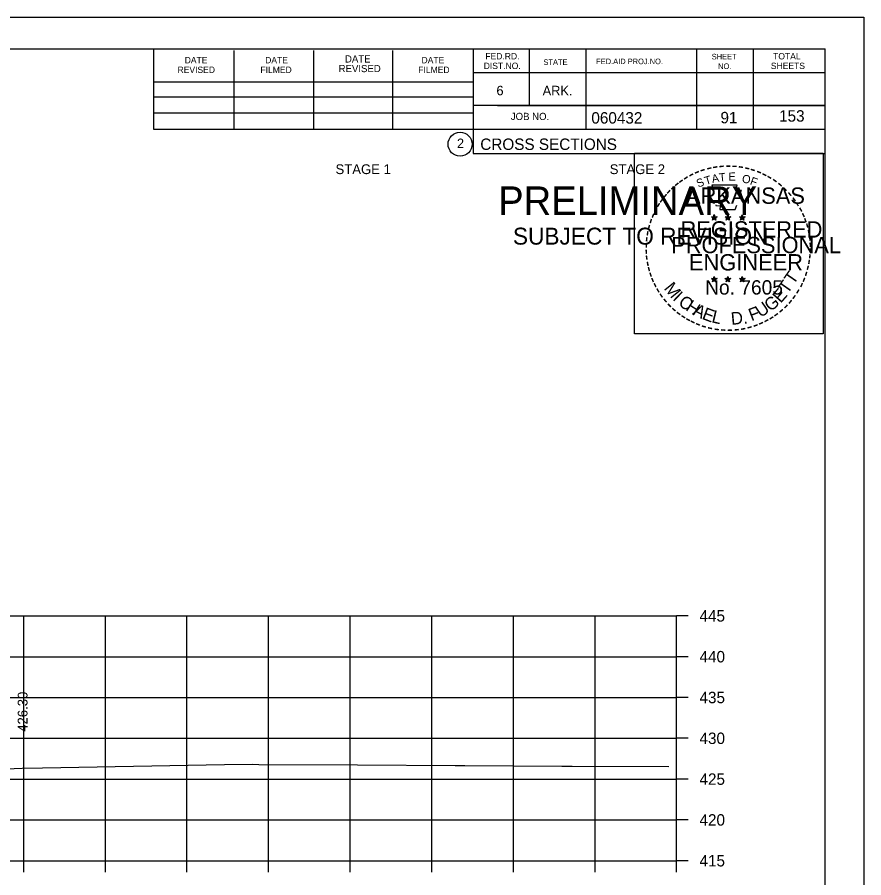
# Model space of a CAD drawing. Extents: x 1538688 to 1540766, y 656250 to 671912.
# Drawn here: x 1538917.4 to 1539021.1, y 659859.2 to 659964.6 of the extents above; entities that cross this region are included whole.
import ezdxf

# ---------------------------------------------------------------- set-up
doc = ezdxf.new("R2010")
doc.units = 0
for name, color, linetype in [('18', 7, 'Continuous'), ('22', 7, 'Continuous'), ('26', 7, 'Continuous'), ('41', 7, 'Continuous'), ('7', 7, 'Continuous'), ('8', 7, 'Continuous'), ('9', 7, 'Continuous'), ('Borings', 7, 'Continuous'), ('Default', 7, 'Continuous'), ('Horizontal Alignment', 7, 'Continuous'), ('RipRap', 7, 'Continuous')]:
    doc.layers.add(name, color=color, linetype=linetype)

msp = doc.modelspace()

# ---------------------------------------------------------------- linework, layer by layer
at = {"layer": '18'}
msp.add_lwpolyline([(1538913, 659872.44), (1538917.99, 659872.64), (1538920.49, 659872.66), (1538942.77, 659873.09), (1538946.17, 659873.11), (1538947, 659873.1), (1538959.08, 659873.03), (1538971.04, 659872.96), (1538972.21, 659872.96), (1538984.13, 659872.89), (1538985.36, 659872.89), (1538997.24, 659872.82)], dxfattribs=at)
at = {"layer": '22'}
for p, q in [((1538718.18, 659891.29), (1538998.18, 659891.29)), ((1538918.18, 659861.29), (1538918.18, 659891.29)), ((1538928.18, 659861.29), (1538928.18, 659891.29)), ((1538938.18, 659861.29), (1538938.18, 659891.29)), ((1538948.18, 659861.29), (1538948.18, 659891.29)), ((1538958.18, 659861.29), (1538958.18, 659891.29)), ((1538968.18, 659861.29), (1538968.18, 659891.29)), ((1538978.18, 659861.29), (1538978.18, 659891.29)), ((1538988.18, 659861.29), (1538988.18, 659891.29)), ((1538998.18, 659861.29), (1538998.18, 659891.29)), ((1538718.18, 659886.29), (1538998.18, 659886.29)), ((1538718.18, 659881.29), (1538998.18, 659881.29)), ((1538718.18, 659876.29), (1538998.18, 659876.29)), ((1538718.18, 659871.29), (1538998.18, 659871.29)), ((1538718.18, 659866.29), (1538998.18, 659866.29)), ((1538718.18, 659861.29), (1538998.18, 659861.29))]:
    msp.add_line(p, q, dxfattribs=at)
at = {"layer": '26'}
msp.add_line((1538687.78, 659964.64), (1539021.11, 659964.64), dxfattribs=at)
for points in [[(1538687.77, 659964.64), (1539021.11, 659964.64), (1539021.11, 659751.31), (1538687.77, 659751.31)], [(1538993.03, 659947.98), (1539016.13, 659947.98), (1539016.13, 659925.83), (1538993.03, 659925.83)]]:
    msp.add_lwpolyline(points, close=True, dxfattribs=at)
at = {"layer": '8'}
for p, q in [((1539002.44, 659940.19), (1539002.79, 659940.08)), ((1539002.44, 659940.19), (1539002.69, 659940.15)), ((1539002.44, 659940.19), (1539002.68, 659940.07)), ((1539002.57, 659939.79), (1539002.79, 659940.08)), ((1539002.57, 659939.79), (1539002.7, 659940.03)), ((1539002.57, 659939.79), (1539002.79, 659940)), ((1539002.79, 659940.45), (1539002.75, 659940.2)), ((1539002.79, 659940.08), (1539002.79, 659940.45)), ((1539002.79, 659940.45), (1539002.84, 659940.2)), ((1539003.13, 659940.19), (1539002.79, 659940.08)), ((1539003, 659939.79), (1539002.79, 659940.08)), ((1539003, 659939.79), (1539002.79, 659940)), ((1539003.13, 659940.19), (1539002.85, 659940.15)), ((1539003, 659939.79), (1539002.86, 659940.08)), ((1539003.13, 659940.19), (1539002.93, 659940.09)), ((1539004.11, 659940.19), (1539004.46, 659940.08)), ((1539004.11, 659940.19), (1539004.36, 659940.15)), ((1539004.11, 659940.19), (1539004.35, 659940.07)), ((1539004.24, 659939.79), (1539004.46, 659940.08)), ((1539004.24, 659939.79), (1539004.37, 659940.03)), ((1539004.24, 659939.79), (1539004.46, 659940)), ((1539004.46, 659940.45), (1539004.42, 659940.2)), ((1539004.46, 659940.08), (1539004.46, 659940.45)), ((1539004.46, 659940.45), (1539004.51, 659940.2)), ((1539004.8, 659940.19), (1539004.46, 659940.08)), ((1539004.67, 659939.79), (1539004.46, 659940.08)), ((1539004.67, 659939.79), (1539004.46, 659940)), ((1539004.8, 659940.19), (1539004.52, 659940.15)), ((1539004.67, 659939.79), (1539004.53, 659940.08)), ((1539004.8, 659940.19), (1539004.6, 659940.09)), ((1539005.87, 659940.18), (1539006.22, 659940.07)), ((1539005.87, 659940.18), (1539006.13, 659940.14)), ((1539005.87, 659940.18), (1539006.11, 659940.06)), ((1539006.01, 659939.77), (1539006.22, 659940.07)), ((1539006.01, 659939.77), (1539006.13, 659940.02)), ((1539006.01, 659939.77), (1539006.22, 659939.99)), ((1539006.22, 659940.44), (1539006.18, 659940.18)), ((1539006.22, 659940.07), (1539006.22, 659940.44)), ((1539006.22, 659940.44), (1539006.27, 659940.19)), ((1539006.57, 659940.18), (1539006.22, 659940.07)), ((1539006.43, 659939.77), (1539006.22, 659940.07)), ((1539006.43, 659939.77), (1539006.22, 659939.99)), ((1539006.57, 659940.18), (1539006.28, 659940.13)), ((1539006.43, 659939.77), (1539006.3, 659940.07)), ((1539006.57, 659940.18), (1539006.36, 659940.08)), ((1539002.43, 659932.62), (1539002.78, 659932.51)), ((1539002.43, 659932.62), (1539002.69, 659932.58)), ((1539002.43, 659932.62), (1539002.67, 659932.5)), ((1539002.57, 659932.21), (1539002.78, 659932.51)), ((1539002.57, 659932.21), (1539002.69, 659932.46)), ((1539002.57, 659932.21), (1539002.78, 659932.43)), ((1539002.78, 659932.88), (1539002.74, 659932.62)), ((1539002.78, 659932.51), (1539002.78, 659932.88)), ((1539002.78, 659932.88), (1539002.83, 659932.63)), ((1539003.13, 659932.62), (1539002.78, 659932.51)), ((1539003, 659932.21), (1539002.78, 659932.51)), ((1539003, 659932.21), (1539002.78, 659932.43)), ((1539003.13, 659932.62), (1539002.84, 659932.57)), ((1539003, 659932.21), (1539002.86, 659932.5)), ((1539003.13, 659932.62), (1539002.93, 659932.52)), ((1539004.1, 659932.62), (1539004.45, 659932.51)), ((1539004.1, 659932.62), (1539004.36, 659932.58)), ((1539004.1, 659932.62), (1539004.34, 659932.5)), ((1539004.24, 659932.21), (1539004.45, 659932.51)), ((1539004.24, 659932.21), (1539004.36, 659932.46)), ((1539004.24, 659932.21), (1539004.45, 659932.43)), ((1539004.45, 659932.88), (1539004.41, 659932.62)), ((1539004.45, 659932.51), (1539004.45, 659932.88)), ((1539004.45, 659932.88), (1539004.5, 659932.63)), ((1539004.8, 659932.62), (1539004.45, 659932.51)), ((1539004.67, 659932.21), (1539004.45, 659932.51)), ((1539004.67, 659932.21), (1539004.45, 659932.43)), ((1539004.8, 659932.62), (1539004.51, 659932.57)), ((1539004.67, 659932.21), (1539004.53, 659932.5)), ((1539004.8, 659932.62), (1539004.6, 659932.52)), ((1539005.87, 659932.61), (1539006.22, 659932.5)), ((1539005.87, 659932.61), (1539006.12, 659932.57)), ((1539005.87, 659932.61), (1539006.11, 659932.49)), ((1539006, 659932.2), (1539006.22, 659932.5)), ((1539006, 659932.2), (1539006.13, 659932.45)), ((1539006, 659932.2), (1539006.22, 659932.42)), ((1539006.22, 659932.87), (1539006.18, 659932.61)), ((1539006.22, 659932.5), (1539006.22, 659932.87)), ((1539006.22, 659932.87), (1539006.27, 659932.62)), ((1539006.57, 659932.61), (1539006.22, 659932.5)), ((1539006.43, 659932.2), (1539006.22, 659932.5)), ((1539006.43, 659932.2), (1539006.22, 659932.42)), ((1539006.57, 659932.61), (1539006.28, 659932.56)), ((1539006.43, 659932.2), (1539006.3, 659932.49)), ((1539006.57, 659932.61), (1539006.36, 659932.51))]:
    msp.add_line(p, q, dxfattribs=at)
for points in [[(1539002.48, 659944.07), (1539002.75, 659943.25)], [(1539005.99, 659943.15), (1539006.13, 659943.43), (1539005.45, 659943.41), (1539005.6, 659944.07), (1539002.48, 659944.07)], [(1539002.97, 659941.65), (1539002.97, 659941.56), (1539003.53, 659941.54), (1539003.48, 659941.07), (1539005.35, 659941.07), (1539005.55, 659941.61)], [(1539002.79, 659940.45), (1539003, 659939.79), (1539002.44, 659940.19), (1539003.13, 659940.19), (1539002.57, 659939.79), (1539002.79, 659940.45)], [(1539004.46, 659940.45), (1539004.67, 659939.79), (1539004.11, 659940.19), (1539004.8, 659940.19), (1539004.24, 659939.79), (1539004.46, 659940.45)], [(1539006.22, 659940.44), (1539006.43, 659939.77), (1539005.87, 659940.18), (1539006.57, 659940.18), (1539006.01, 659939.77), (1539006.22, 659940.44)], [(1539002.78, 659932.88), (1539003, 659932.21), (1539002.43, 659932.62), (1539003.13, 659932.62), (1539002.57, 659932.21), (1539002.78, 659932.88)], [(1539004.45, 659932.88), (1539004.67, 659932.21), (1539004.1, 659932.62), (1539004.8, 659932.62), (1539004.24, 659932.21), (1539004.45, 659932.88)], [(1539006.22, 659932.87), (1539006.43, 659932.2), (1539005.87, 659932.61), (1539006.57, 659932.61), (1539006, 659932.2), (1539006.22, 659932.87)]]:
    msp.add_lwpolyline(points, dxfattribs=at)
for centre, radius in [((1539002.79, 659940.08), 0.172), ((1539002.79, 659940.08), 0.145), ((1539002.79, 659940.08), 0.116), ((1539002.79, 659940.08), 0.0991), ((1539002.79, 659940.08), 0.0747), ((1539002.79, 659940.08), 0.0495), ((1539002.79, 659940.08), 0.0296), ((1539004.46, 659940.08), 0.172), ((1539004.46, 659940.08), 0.145), ((1539004.46, 659940.08), 0.116), ((1539004.46, 659940.08), 0.0991), ((1539004.46, 659940.08), 0.0747), ((1539004.46, 659940.08), 0.0495), ((1539004.46, 659940.08), 0.0296), ((1539006.22, 659940.07), 0.172), ((1539006.22, 659940.07), 0.145), ((1539006.22, 659940.07), 0.116), ((1539006.22, 659940.07), 0.0991), ((1539006.22, 659940.07), 0.0747), ((1539006.22, 659940.07), 0.0495), ((1539006.22, 659940.07), 0.0296), ((1539002.78, 659932.51), 0.172), ((1539002.78, 659932.51), 0.145), ((1539002.78, 659932.51), 0.116), ((1539002.78, 659932.51), 0.0991), ((1539002.78, 659932.51), 0.0747), ((1539002.78, 659932.51), 0.0495), ((1539002.78, 659932.51), 0.0296), ((1539004.45, 659932.51), 0.172), ((1539004.45, 659932.51), 0.145), ((1539004.45, 659932.51), 0.116), ((1539004.45, 659932.51), 0.0991), ((1539004.45, 659932.51), 0.0747), ((1539004.45, 659932.51), 0.0495), ((1539004.45, 659932.51), 0.0296), ((1539006.22, 659932.5), 0.172), ((1539006.22, 659932.5), 0.145), ((1539006.22, 659932.5), 0.116), ((1539006.22, 659932.5), 0.0991), ((1539006.22, 659932.5), 0.0747), ((1539006.22, 659932.5), 0.0495), ((1539006.22, 659932.5), 0.0296)]:
    msp.add_circle(centre, radius, dxfattribs=at)
at = {"layer": 'Borings'}
for p, q in [((1538998.18, 659861.29), (1538998.18, 659891.29)), ((1538999.58, 659891.29), (1538998.18, 659891.29)), ((1538999.58, 659886.29), (1538998.18, 659886.29)), ((1538999.58, 659881.29), (1538998.18, 659881.29)), ((1538999.58, 659876.29), (1538998.18, 659876.29)), ((1538999.58, 659871.29), (1538998.18, 659871.29)), ((1538999.58, 659866.29), (1538998.18, 659866.29)), ((1538718.18, 659861.29), (1538998.18, 659861.29)), ((1538918.18, 659859.89), (1538918.18, 659861.29)), ((1538928.18, 659859.89), (1538928.18, 659861.29)), ((1538938.18, 659859.89), (1538938.18, 659861.29)), ((1538948.18, 659859.89), (1538948.18, 659861.29)), ((1538958.18, 659859.89), (1538958.18, 659861.29)), ((1538968.18, 659859.89), (1538968.18, 659861.29)), ((1538978.18, 659859.89), (1538978.18, 659861.29)), ((1538988.18, 659859.89), (1538988.18, 659861.29)), ((1538998.18, 659859.89), (1538998.18, 659861.29)), ((1538999.58, 659861.29), (1538998.18, 659861.29))]:
    msp.add_line(p, q, dxfattribs=at)
at = {"layer": 'RipRap'}
for p, q in [((1538700.18, 659960.75), (1539016.36, 659960.75)), ((1538934.1, 659950.87), (1538934.1, 659960.75)), ((1538973.26, 659960.75), (1538973.26, 659947.95)), ((1538980.1, 659960.75), (1538980.1, 659953.81)), ((1538987.04, 659960.75), (1538987.04, 659950.87)), ((1539000.62, 659960.75), (1539000.62, 659950.87)), ((1539007.56, 659960.75), (1539007.56, 659950.87)), ((1539016.36, 659755.29), (1539016.36, 659960.75)), ((1538943.96, 659950.87), (1538943.96, 659960.55)), ((1538953.72, 659950.87), (1538953.72, 659960.55)), ((1538963.4, 659950.87), (1538963.4, 659960.55)), ((1539016.36, 659957.81), (1538973.26, 659957.81)), ((1539016.36, 659957.83), (1539016.36, 659957.83)), ((1538934.1, 659956.73), (1538973.26, 659956.73)), ((1538934.1, 659954.87), (1538973.26, 659954.87)), ((1539016.36, 659953.81), (1538973.26, 659953.81)), ((1538976.22, 659953.81), (1539016.36, 659953.81)), ((1538934.1, 659950.87), (1538934.1, 659952.93)), ((1538934.1, 659952.93), (1538973.26, 659952.93)), ((1539016.36, 659950.87), (1538934.1, 659950.87)), ((1538973.26, 659947.95), (1539016.36, 659947.95))]:
    msp.add_line(p, q, dxfattribs=at)
msp.add_circle((1538971.64, 659949.08), 1.47, dxfattribs=at)

# ---------------------------------------------------------------- texts
at = {"layer": '41'}
msp.add_text('426.30', height=1.2, rotation=90, dxfattribs=at).set_placement((1538918.64, 659877.09))
at = {"layer": '7'}
for s, p in [('153', (1539010.73, 659951.85)), ('91', (1539003.55, 659951.64))]:
    msp.add_text(s, height=1.4, dxfattribs=at).set_placement(p)
at = {"layer": '8'}
for s, height, rotation, p in [('-', 1.6, 19.1761, (1539001.23, 659945.2)), ('-', 1.6, 13.6301, (1539001.98, 659945.44)), ('-', 1.6, 10.2193, (1539002.66, 659945.6)), ('-', 1.6, 5.8968, (1539003.38, 659945.71)), ('-', 1.6, 0.1862, (1539004.16, 659945.78)), ('-', 1.6, 357.743, (1539004.88, 659945.77)), ('-', 1.6, 352.1617, (1539005.62, 659945.72)), ('-', 1.6, 347.2049, (1539006.34, 659945.6)), ('-', 1.6, 342.3362, (1539006.98, 659945.45)), ('-', 1.6, 34.0636, (1538999.36, 659944.24)), ('-', 1.6, 28.7918, (1538999.96, 659944.61)), ('-', 1.6, 24.3072, (1539000.59, 659944.93)), ('S', 1, 21.594, (1539000.83, 659943.75)), ('T', 1, 16.4036, (1539001.75, 659944.08)), ('A', 1, 11.2132, (1539002.57, 659944.33)), ('T', 1, 6.0228, (1539003.42, 659944.5)), ('E', 1, 0.8323, (1539004.53, 659944.61)), ('O', 1, 350.4515, (1539006.13, 659944.4)), ('F', 1, 340.0707, (1539007.09, 659944.17)), ('-', 1.6, 337.8551, (1539007.71, 659945.22)), ('-', 1.6, 334.1211, (1539008.34, 659944.95)), ('-', 1.6, 329.6409, (1539008.92, 659944.67)), ('-', 1.6, 325.8627, (1539009.57, 659944.31)), ('-', 1.6, 42.9622, (1538997.88, 659943.05)), ('-', 1.6, 38.9507, (1538998.31, 659943.47)), ('-', 1.6, 36.2317, (1538998.79, 659943.85)), ('ARKANSAS', 2, 360, (1538999.33, 659941.78)), ('-', 1.6, 320.5297, (1539010.18, 659943.88)), ('-', 1.6, 315.5786, (1539010.77, 659943.39)), ('-', 1.6, 50.6142, (1538997.03, 659942.09)), ('-', 1.6, 48.423, (1538997.43, 659942.58)), ('-', 1.6, 309.8797, (1539011.34, 659942.84)), ('-', 1.6, 58.0706, (1538996.29, 659941)), ('-', 1.6, 54.2325, (1538996.61, 659941.52)), ('-', 1.6, 306.6522, (1539011.87, 659942.24)), ('-', 1.4, 303.6753, (1539012.35, 659941.67)), ('-', 1.6, 62.8713, (1538995.97, 659940.38)), ('-', 1.6, 299.6684, (1539012.67, 659941.07)), ('-', 1.6, 294.6628, (1539013, 659940.46)), ('-', 1.6, 72.3945, (1538995.5, 659939.14)), ('-', 1.6, 67.7743, (1538995.72, 659939.77)), ('REGISTERED', 2, 360, (1538998.65, 659937.64)), ('DWB', 0.01, 360, (1539002.77, 659940.08)), ('DWB', 0.01, 360, (1539004.44, 659940.08)), ('DWB', 0.01, 360, (1539006.21, 659940.07)), ('-', 1.6, 290.5728, (1539013.25, 659939.88)), ('-', 1.6, 75.461, (1538995.3, 659938.43)), ('-', 1.6, 285.1233, (1539013.49, 659939.3)), ('-', 1.6, 280.5493, (1539013.69, 659938.56)), ('-', 1.6, 85.1863, (1538995.09, 659937.02)), ('-', 1.6, 81.2013, (1538995.17, 659937.71)), ('PROFESSIONAL', 2, 360, (1538997.51, 659935.73)), ('-', 1.6, 276.5962, (1539013.85, 659937.79)), ('-', 1.6, 89.0622, (1538995.07, 659936.32)), ('-', 1.6, 274.3301, (1539013.91, 659937.07)), ('-', 1.6, 94.1959, (1538995.1, 659935.6)), ('-', 1.6, 98.9479, (1538995.17, 659934.93)), ('ENGINEER', 2, 360, (1538999.69, 659933.61)), ('-', 1.6, 263.5172, (1539013.93, 659935.77)), ('-', 1.6, 269.9407, (1539013.94, 659936.43)), ('-', 1.6, 101.7149, (1538995.31, 659934.2)), ('-', 1.6, 260.9953, (1539013.85, 659935.11)), ('-', 1.6, 105.4578, (1538995.47, 659933.6)), ('-', 1.6, 109.0874, (1538995.69, 659932.97)), ('T', 1.54, 55.055, (1539012.5, 659931.78)), ('-', 1.6, 252.8681, (1539013.56, 659933.72)), ('-', 1.6, 255.7626, (1539013.74, 659934.44)), ('-', 1.6, 114.0643, (1538995.94, 659932.37)), ('M', 1.54, 308.9175, (1538996.55, 659931.4)), ('No. 7605', 1.757, 360, (1539001.67, 659930.66)), ('DWB', 0.01, 360, (1539002.77, 659932.51)), ('DWB', 0.01, 360, (1539004.44, 659932.5)), ('DWB', 0.01, 360, (1539006.2, 659932.5)), ('T', 1.54, 55.055, (1539011.77, 659930.66)), ('-', 1.6, 247.8887, (1539013.34, 659933.04)), ('-', 1.6, 115.7289, (1538996.24, 659931.76)), ('-', 1.6, 120.4471, (1538996.6, 659931.17)), ('E', 1.54, 48.7313, (1539010.93, 659929.53)), ('-', 1.6, 239.0712, (1539012.68, 659931.66)), ('-', 1.6, 244.6197, (1539013.08, 659932.41)), ('-', 1.6, 125.8934, (1538997, 659930.61)), ('-', 1.6, 130.7181, (1538997.47, 659930.06)), ('I', 1.54, 316.4636, (1538997.6, 659930.08)), ('C', 1.54, 324.0197, (1538998.27, 659929.46)), ('G', 1.54, 38.2173, (1539009.67, 659928.51)), ('-', 1.6, 233.8452, (1539012.28, 659931.01)), ('-', 1.6, 134.2238, (1538997.98, 659929.51)), ('-', 1.6, 138.9338, (1538998.51, 659929.05)), ('H', 1.54, 327.5342, (1538999.18, 659928.8)), ('A', 1.54, 332.5513, (1539000.03, 659928.27)), ('E', 1.54, 339.2068, (1539001.19, 659927.7)), ('F', 1.54, 20.8202, (1539007.34, 659927.38)), ('U', 1.54, 34.4052, (1539008.47, 659927.78)), ('-', 1.6, 225.7653, (1539011.37, 659929.88)), ('-', 1.6, 231.2538, (1539011.85, 659930.44)), ('-', 1.6, 144.6463, (1538999.06, 659928.64)), ('-', 1.6, 148.0898, (1538999.63, 659928.27)), ('L', 1.54, 346.2929, (1539002.38, 659927.28)), ('D.', 1.54, 5.2602, (1539004.89, 659926.94)), ('-', 1.6, 212.2491, (1539009.77, 659928.51)), ('-', 1.6, 215.7363, (1539010.3, 659928.9)), ('-', 1.6, 221.0851, (1539010.85, 659929.37)), ('-', 1.6, 151.5704, (1539000.2, 659927.95)), ('-', 1.6, 154.6002, (1539000.73, 659927.7)), ('-', 1.6, 158.5612, (1539001.35, 659927.45)), ('-', 1.6, 162.7983, (1539002.04, 659927.23)), ('-', 1.6, 200.7184, (1539007.97, 659927.57)), ('-', 1.6, 204.2516, (1539008.59, 659927.85)), ('-', 1.6, 207.3568, (1539009.21, 659928.17)), ('-', 1.6, 167.5555, (1539002.75, 659927.07)), ('-', 1.6, 173.1155, (1539003.52, 659926.96)), ('-', 1.6, 176.5183, (1539004.27, 659926.91)), ('-', 1.6, 181.5918, (1539005.02, 659926.92)), ('-', 1.6, 185.8167, (1539005.83, 659927)), ('-', 1.6, 191.2858, (1539006.56, 659927.13)), ('-', 1.6, 195.4743, (1539007.29, 659927.33))]:
    msp.add_text(s, height=height, rotation=rotation, dxfattribs=at).set_placement(p)
at = {"layer": '9'}
for s, height, p in [('PRELIMINARY', 3.5, (1538976.31, 659940.41)), ('DWB', 0.01, (1538977.06, 659942.26)), ('SUBJECT TO REVISION', 2.0751, (1538978.12, 659936.78))]:
    msp.add_text(s, height=height, rotation=360, dxfattribs=at).set_placement(p)
at = {"layer": 'Default'}
for s, p in [('STAGE 1', (1538956.38, 659945.42)), ('STAGE 2', (1538989.98, 659945.42))]:
    msp.add_text(s, height=1.2, dxfattribs=at).set_placement(p)
at = {"layer": 'Horizontal Alignment'}
for s, p in [('445', (1539000.98, 659890.59)), ('440', (1539000.98, 659885.59)), ('435', (1539000.98, 659880.59)), ('430', (1539000.98, 659875.59)), ('425', (1539000.98, 659870.59)), ('420', (1539000.98, 659865.59)), ('415', (1539000.98, 659860.59))]:
    msp.add_text(s, height=1.4, dxfattribs=at).set_placement(p)
at = {"layer": 'RipRap'}
for s, height, p in [('DATE', 0.782, (1538937.9, 659958.99)), ('DATE', 0.782, (1538947.76, 659958.99)), ('DATE', 0.879, (1538957.54, 659959.09)), ('DATE', 0.782, (1538966.92, 659958.99)), ('FED.RD.', 0.782, (1538974.74, 659959.47)), ('SHEET', 0.684, (1539002.48, 659959.47)), ('TOTAL', 0.782, (1539010, 659959.47)), ('REVISED', 0.782, (1538937.02, 659957.81)), ('FILMED', 0.782, (1538947.18, 659957.81)), ('REVISED', 0.879, (1538956.76, 659957.91)), ('FILMED', 0.782, (1538966.52, 659957.81)), ('DIST.NO.', 0.782, (1538974.54, 659958.29)), ('STATE', 0.684, (1538981.86, 659958.79)), ('FED.AID PROJ.NO.', 0.684, (1538988.32, 659958.89)), ('NO.', 0.684, (1539003.26, 659958.29)), ('SHEETS', 0.782, (1539009.72, 659958.29)), ('6', 1.17, (1538976.1, 659955.07)), ('ARK.', 1.172, (1538981.76, 659955.07)), ('JOB NO.', 0.879, (1538977.86, 659952.05)), ('060432', 1.4, (1538987.73, 659951.61)), ('2', 1.17, (1538971.26, 659948.6)), ('CROSS SECTIONS', 1.4, (1538974.12, 659948.38))]:
    msp.add_text(s, height=height, rotation=360, dxfattribs=at).set_placement(p)

doc.saveas('drawing.dxf')
